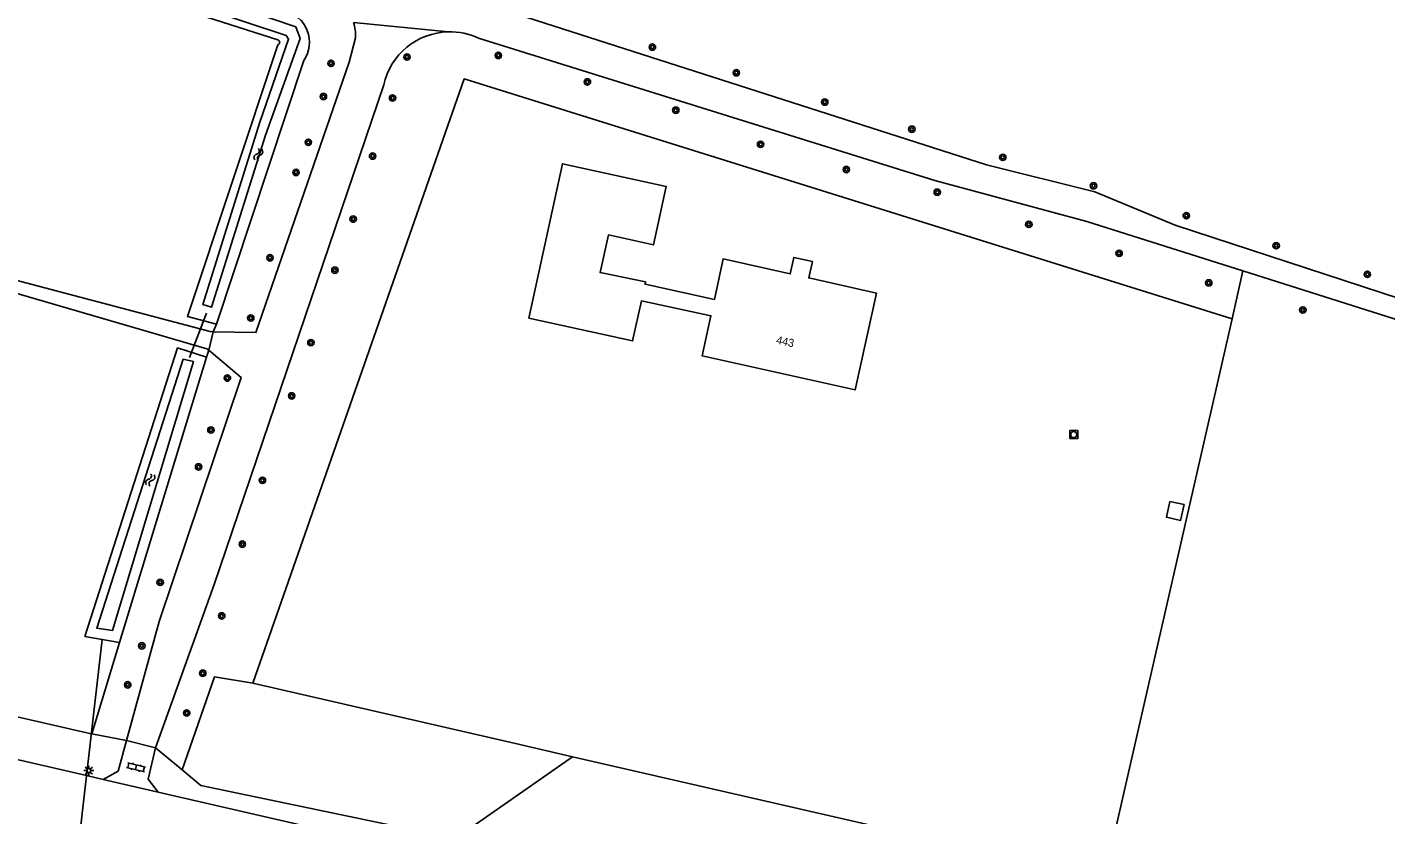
# Model space of a CAD drawing. Extents: x 128999 to 131010, y 395498 to 399007.
# Drawn here: x 130259.6 to 130429.3, y 396816.3 to 396914.8 of the extents above; entities that cross this region are included whole.
import ezdxf

# ---------------------------------------------------------------- set-up
doc = ezdxf.new("R2010")
doc.units = 0
for name, color, linetype in [('gg-afsc-hekwerk', 7, 'Continuous'), ('gg-anno-huisnummerreeks BGT', 7, 'Continuous'), ('gg-bbg-bijgebouw', 7, 'Continuous'), ('gg-bbg-hoofdgebouw', 7, 'Continuous'), ('gg-knt-onverhard', 7, 'Continuous'), ('gg-knt-verharding', 7, 'Continuous'), ('gg-kntw-bovenkant insteek waterloop', 7, 'Continuous'), ('gg-kntw-waterlijn', 7, 'Continuous'), ('gg-kwrk-duiker nz buis', 7, 'Continuous'), ('gt-grn-groengrens', 7, 'Continuous'), ('gt-symb-boom', 7, 'Continuous'), ('gt-symb-klinker verharding', 7, 'Continuous'), ('gt-symb-lichtmast', 7, 'Continuous'), ('gt-symb-rioolschacht', 7, 'Continuous'), ('gt-symb-watersymbool', 7, 'Continuous')]:
    doc.layers.add(name, color=color, linetype=linetype)

# ---------------------------------------------------------------- blocks, each defined once
blk = doc.blocks.new('gt0-BOOM')
at = {"layer": 'gt-symb-boom'}
for radius in [0.4, 0.2]:
    blk.add_circle((0, 0), radius, dxfattribs=at)
blk = doc.blocks.new('gt0-WA')
at = {"layer": 'gt-symb-watersymbool'}
for centre, start, end in [((-0.32, 0.02), 28.0725, 151.9275), ((0.43, 0.42), 208.0725, 331.9275), ((-0.32, -0.43), 28.0725, 151.9275), ((0.43, -0.03), 208.0725, 331.9275)]:
    blk.add_arc(centre, 0.425, start, end, dxfattribs=at)
blk = doc.blocks.new('gt0-KL1')
at = {"layer": 'gt-symb-klinker verharding'}
for p, q in [((-1.15, 0.3), (1.15, 0.3)), ((-1, -0.3), (-1, 0.3)), ((-0.5, 0.3), (-0.5, 0.45)), ((0, -0.3), (0, 0.3)), ((0.5, 0.3), (0.5, 0.45)), ((1, -0.3), (1, 0.3)), ((-1.15, -0.3), (1.15, -0.3)), ((-0.5, -0.45), (-0.5, -0.3)), ((0.5, -0.45), (0.5, -0.3))]:
    blk.add_line(p, q, dxfattribs=at)
blk = doc.blocks.new('gt0-LMAST')
at = {"layer": 'gt-symb-lichtmast'}
for p, q in [((-0.18, 0.17), (-0.45, 0.44)), ((-0.01, 0.25), (-0.01, 0.62)), ((0.17, 0.17), (0.44, 0.44)), ((-0.26, 0), (-0.63, 0)), ((-0.18, -0.18), (-0.45, -0.45)), ((-0.01, -0.25), (-0.01, -0.63)), ((0.44, -0.45), (0.17, -0.18)), ((0.24, 0), (0.62, 0))]:
    blk.add_line(p, q, dxfattribs=at)
blk.add_circle((-0.01, 0), 0.25, dxfattribs=at)
blk = doc.blocks.new('gt0-RS')
at = {"layer": 'gt-symb-rioolschacht'}
blk.add_lwpolyline([(-0.5, -0.5), (0.5, -0.5), (0.5, 0.5), (-0.5, 0.5)], close=True, dxfattribs=at)
blk.add_circle((0, 0), 0.375, dxfattribs=at)

msp = doc.modelspace()

# ---------------------------------------------------------------- linework, layer by layer
at = {"layer": 'gg-afsc-hekwerk'}
for p, q in [((130410.08, 396878.34), (130394.09, 396808.36)), ((130320.54, 396825.24), (130287.76, 396832.78)), ((130327.69, 396823.6), (130320.54, 396825.24)), ((130374.89, 396812.75), (130327.69, 396823.6))]:
    msp.add_line(p, q, dxfattribs=at)
msp.add_lwpolyline([(130287.76, 396832.78), (130314.15, 396908.31), (130410.08, 396878.34)], dxfattribs=at)
at = {"layer": 'gg-bbg-bijgebouw'}
msp.add_lwpolyline([(130402.29, 396855.5), (130404.07, 396855.1), (130403.63, 396853.13), (130401.86, 396853.53), (130402.29, 396855.5)], dxfattribs=at)
at = {"layer": 'gg-bbg-hoofdgebouw'}
msp.add_lwpolyline([(130322.24, 396878.42), (130335.18, 396875.57), (130336.31, 396880.56), (130344.96, 396878.7), (130343.87, 396873.7), (130362.97, 396869.44), (130365.64, 396881.55), (130357.19, 396883.43), (130357.65, 396885.47), (130355.32, 396885.99), (130354.89, 396883.94), (130346.5, 396885.8), (130345.4, 396880.74), (130336.74, 396882.65), (130336.8, 396882.93), (130331.13, 396884.11), (130332.17, 396888.8), (130337.78, 396887.55), (130339.39, 396894.87), (130326.44, 396897.71), (130322.24, 396878.42)], dxfattribs=at)
at = {"layer": 'gg-knt-onverhard'}
for points in [[(130282.79, 396876.71), (130282.43, 396876.72), (130254.31, 396884.14), (130235.42, 396890.1), (130220.08, 396894.47), (130206.45, 396897.68), (130201.62, 396898.96), (130192.98, 396901.5), (130178.06, 396905.4), (130173.23, 396906.83), (130159.06, 396911.29), (130150.4, 396913.75), (130134.95, 396917.92), (130126.29, 396920.36), (130109.9, 396925.42), (130103.19, 396927.41), (130093.61, 396930.08), (130083.23, 396933.25), (130070.28, 396936.4), (130056.25, 396940.1), (130055.36, 396940.36)], [(130282.24, 396874.39), (130282.01, 396874.58), (130254.67, 396882.51), (130234.74, 396887.73), (130219.45, 396892.09), (130205.82, 396895.29), (130200.99, 396896.58), (130192.35, 396899.11), (130177.41, 396903.02), (130172.52, 396904.47), (130157.39, 396909.21), (130125.58, 396918), (130109.18, 396923.06), (130102.46, 396925.05), (130092.92, 396927.72), (130082.54, 396930.88), (130070.64, 396933.76), (130055.54, 396937.74), (130054.77, 396937.98)], [(130637.44, 396816.73), (130621.94, 396818.95), (130603.3, 396825.81), (130542.72, 396845.15), (130527.1, 396849.37), (130402.98, 396890.04), (130392.92, 396894.19), (130379.38, 396897.57), (130317.6, 396917.4), (130318.85, 396920.96)], [(130300.57, 396913.45), (130299.77, 396910.41), (130288.13, 396876.61), (130282.79, 396876.71)], [(130315.94, 396913.4), (130372.96, 396895.59), (130391.91, 396890.5), (130411.42, 396884.32)], [(130275.57, 396824.7), (130282.93, 396845.12), (130304.1, 396907.55)], [(130411.42, 396884.32), (130466.83, 396866.75), (130513.84, 396851.08), (130541.84, 396842.41), (130580.49, 396829.41)], [(130271.95, 396825.64), (130276.03, 396840.5), (130286.3, 396870.99), (130282.24, 396874.39)]]:
    msp.add_lwpolyline(points, dxfattribs=at)
for centre, radius, start, end in [((130296.24, 396913.85), 4.34, 354.6834, 20.2181), ((130312.37, 396905.72), 8.47, 91.2922, 167.5373), ((130312.37, 396905.72), 8.47, 65.0501, 91.2954)]:
    msp.add_arc(centre, radius, start, end, dxfattribs=at)
at = {"layer": 'gg-knt-verharding'}
for p, q in [((130266.96, 396821.24), (129992.98, 396884.32)), ((130275.57, 396824.7), (130271.95, 396825.64)), ((130269.05, 396820.76), (130266.96, 396821.24)), ((130275.92, 396819.18), (130269.05, 396820.76)), ((130347.82, 396802.64), (130275.92, 396819.18))]:
    msp.add_line(p, q, dxfattribs=at)
for points in [[(130271.95, 396825.64), (130270.91, 396821.8), (130269.05, 396820.76)], [(130275.92, 396819.18), (130274.66, 396820.81), (130275.57, 396824.7)]]:
    msp.add_lwpolyline(points, dxfattribs=at)
at = {"layer": 'gg-kntw-bovenkant insteek waterloop'}
for p, q in [((130290.86, 396913.17), (130262.19, 396922.41)), ((130294.12, 396910.59), (130283.19, 396877.66)), ((130271.1, 396837.86), (130281.97, 396873.52)), ((130268.94, 396838.25), (130271.1, 396837.86))]:
    msp.add_line(p, q, dxfattribs=at)
for points in [[(130283.19, 396877.66), (130279.59, 396878.63), (130290.85, 396912.56)], [(130281.97, 396873.52), (130278.35, 396874.69), (130266.77, 396838.64), (130268.94, 396838.25)]]:
    msp.add_lwpolyline(points, dxfattribs=at)
for centre, radius, start, end in [((130290.81, 396912.87), 4.02, 325.3888, 77.6722), ((130290.79, 396912.87), 0.312, 281.5125, 76.6091)]:
    msp.add_arc(centre, radius, start, end, dxfattribs=at)
at = {"layer": 'gg-kntw-waterlijn'}
for points in [[(130059.77, 396990.04), (130148.94, 396961.83), (130201.64, 396944.41), (130268.85, 396923.06), (130293.1, 396914.8), (130293.68, 396913.37), (130289.35, 396901.29), (130282.6, 396879.76), (130281.49, 396880.11), (130288.63, 396902.88), (130292.21, 396913.26), (130291.91, 396913.74), (130256.11, 396925.62), (130141.06, 396963.01), (130059.33, 396988.68), (130059.77, 396990.04)], [(130279.03, 396873.28), (130268.25, 396839.68), (130270.2, 396839.36), (130280.32, 396872.97), (130279.03, 396873.28)]]:
    msp.add_lwpolyline(points, dxfattribs=at)
at = {"layer": 'gg-kwrk-duiker nz buis'}
for p, q in [((130281.94, 396879.01), (130279.84, 396873.49)), ((130264.09, 396796.49), (130268.94, 396838.25))]:
    msp.add_line(p, q, dxfattribs=at)
at = {"layer": 'gt-grn-groengrens'}
for p, q in [((130300.32, 396915.35), (130312.18, 396914.19)), ((130411.42, 396884.32), (130410.08, 396878.34)), ((130267.57, 396826.47), (130027.71, 396881.39)), ((130283.19, 396877.66), (130282.79, 396876.71)), ((130282.79, 396876.71), (130282.24, 396874.39)), ((130282.24, 396874.39), (130281.97, 396873.52)), ((130267.62, 396826.45), (130271.1, 396837.86)), ((130267.62, 396826.45), (130267.57, 396826.47)), ((130267.62, 396826.45), (130271.95, 396825.64)), ((130278.9, 396821.95), (130275.57, 396824.7)), ((130327.69, 396823.6), (130314.72, 396814.53))]:
    msp.add_line(p, q, dxfattribs=at)
for points in [[(130278.9, 396821.95), (130282.95, 396833.57), (130287.76, 396832.78)], [(130310.2, 396813.98), (130281.27, 396820), (130278.9, 396821.95)]]:
    msp.add_lwpolyline(points, dxfattribs=at)

# ---------------------------------------------------------------- block references
at = {"layer": 'gt-symb-boom'}
for p in [(130307, 396911.04), (130318.42, 396911.24), (130337.66, 396912.28), (130297.51, 396910.25), (130329.54, 396907.93), (130348.15, 396909.07), (130296.57, 396906.1), (130305.2, 396905.92), (130340.58, 396904.39), (130359.19, 396905.41), (130370.07, 396902.02), (130294.68, 396900.38), (130351.17, 396900.13), (130302.71, 396898.66), (130381.43, 396898.5), (130293.14, 396896.62), (130361.89, 396896.98), (130373.24, 396894.14), (130392.76, 396894.95), (130300.28, 396890.79), (130404.35, 396891.21), (130384.68, 396890.13), (130415.58, 396887.46), (130289.89, 396885.95), (130395.96, 396886.51), (130298, 396884.4), (130426.97, 396883.88), (130407.16, 396882.81), (130418.91, 396879.43), (130287.49, 396878.43), (130295, 396875.35), (130284.57, 396870.92), (130292.6, 396868.69), (130282.51, 396864.43), (130280.97, 396859.82), (130288.95, 396858.14), (130286.43, 396850.16), (130276.17, 396845.39), (130283.86, 396841.2), (130273.88, 396837.46), (130281.49, 396834.03), (130272.12, 396832.58), (130279.49, 396829.07)]:
    msp.add_blockref('gt0-BOOM', p, dxfattribs=at)
at = {"layer": 'gt-symb-klinker verharding', "rotation": -13.535856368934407}
msp.add_blockref('gt0-KL1', (130273.16, 396822.28), dxfattribs=at)
at = {"layer": 'gt-symb-lichtmast'}
msp.add_blockref('gt0-LMAST', (130267.26, 396821.86), dxfattribs=at)
at = {"layer": 'gt-symb-rioolschacht'}
msp.add_blockref('gt0-RS', (130390.29, 396863.85), dxfattribs=at)
at = {"layer": 'gt-symb-watersymbool'}
for p, rotation in [((130288.42, 396898.79), 74.68454880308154), ((130274.91, 396858.14), 69.8260550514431)]:
    msp.add_blockref('gt0-WA', p, dxfattribs=dict(at, rotation=rotation))

# ---------------------------------------------------------------- texts
at = {"layer": 'gg-anno-huisnummerreeks BGT'}
msp.add_text('443', height=1, rotation=347.5, dxfattribs=at).set_placement((130353.06, 396875.24))

doc.saveas('drawing.dxf')
